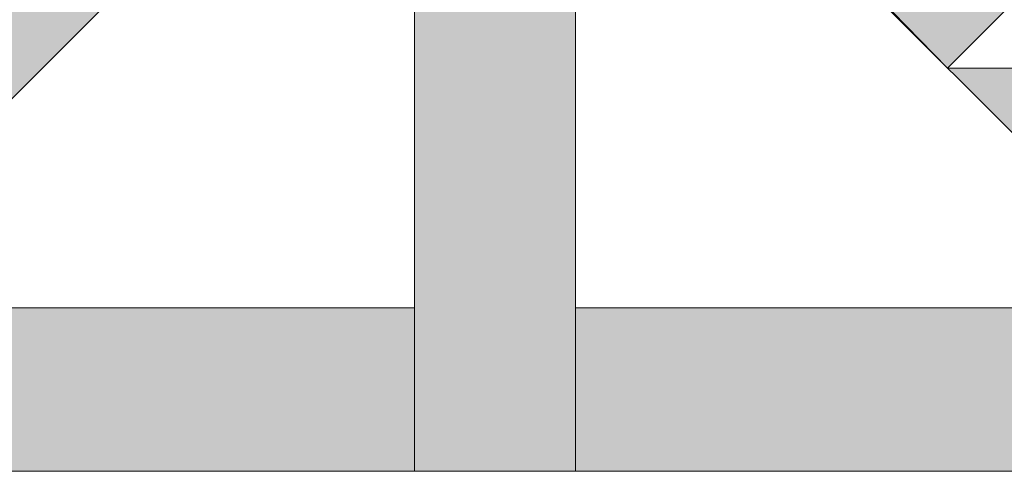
# Model space of a CAD drawing. Extents: x 3940905 to 4145695, y 925352 to 1109797.
# Tile 313 of 656: x 3982986 to 3983164, y 1099759 to 1099841. Entities that reach past the tile are written whole.
import ezdxf

# ---------------------------------------------------------------- set-up
doc = ezdxf.new("R2010")
doc.units = 0
doc.header["$LTSCALE"] = 750
doc.header["$MEASUREMENT"] = 0
doc.layers.add('CKD Equipments', color=252, linetype='CONTINUOUS', lineweight=0)

msp = doc.modelspace()

# ---------------------------------------------------------------- hatches: boundary and pattern name
at = {"layer": 'CKD Equipments', "true_color": 0xff0000}
h = msp.add_hatch(color=1, dxfattribs=at)
h.paths.add_polyline_path([(3983057.72, 1099810.93), (3983086.73, 1099862.83), (3983057.72, 1099862.83)])
h.paths.add_polyline_path([(3983086.73, 1099810.93), (3983057.72, 1099810.93), (3983086.73, 1099862.83)])
at = {"layer": 'CKD Equipments', "true_color": 0x808080}
h = msp.add_hatch(color=8, dxfattribs=at)
h.paths.add_polyline_path([(3982990.56, 1099831.79), (3982949.35, 1099831.79), (3982970.21, 1099852.65)])
h.paths.add_polyline_path([(3982907.62, 1099790.07), (3982990.56, 1099831.79), (3982949.35, 1099831.79)])
h.paths.add_polyline_path([(3982948.84, 1099790.07), (3982907.62, 1099790.07), (3982990.56, 1099831.79)])
at = {"layer": 'CKD Equipments', "true_color": 0xff0000}
h = msp.add_hatch(color=1, dxfattribs=at)
h.paths.add_polyline_path([(3982990.56, 1099831.79), (3983011.42, 1099852.65), (3982970.21, 1099852.65)])
h.paths.add_polyline_path([(3983011.42, 1099852.65), (3982990.56, 1099831.79)], flags=16)
at = {"layer": 'CKD Equipments', "true_color": 0x808080}
h = msp.add_hatch(color=8, dxfattribs=at)
h.paths.add_polyline_path([(3983196.12, 1099790.07), (3983195.1, 1099831.79), (3983153.89, 1099831.79)])
h.paths.add_polyline_path([(3983237.33, 1099790.07), (3983196.12, 1099790.07), (3983195.1, 1099831.79)])
h = msp.add_hatch(color=8, dxfattribs=at)
h.paths.add_polyline_path([(3983057.72, 1099759.03), (3983086.73, 1099810.93), (3983057.72, 1099810.93)])
h.paths.add_polyline_path([(3983086.73, 1099759.03), (3983057.72, 1099759.03), (3983086.73, 1099810.93)])
at = {"layer": 'CKD Equipments', "true_color": 0xffffff}
h = msp.add_hatch(color=7, dxfattribs=at)
h.paths.add_polyline_path([(3982927.98, 1099769.21), (3983057.72, 1099788.54), (3982947.31, 1099788.54)])
h.paths.add_polyline_path([(3983057.72, 1099769.21), (3982927.98, 1099769.21), (3983057.72, 1099788.54)])
h = msp.add_hatch(color=7, dxfattribs=at)
h.paths.add_polyline_path([(3983086.73, 1099769.21), (3983197.65, 1099788.54), (3983086.73, 1099788.54)])
h.paths.add_polyline_path([(3983216.47, 1099769.21), (3983086.73, 1099769.21), (3983197.65, 1099788.54)])
h = msp.add_hatch(color=7, dxfattribs=at)
h.paths.add_polyline_path([(3982897.45, 1099759.03), (3983057.72, 1099769.21), (3982897.45, 1099769.21)])
h.paths.add_polyline_path([(3983057.72, 1099759.03), (3982897.45, 1099759.03), (3983057.72, 1099769.21)])
h = msp.add_hatch(color=7, dxfattribs=at)
h.paths.add_polyline_path([(3983086.73, 1099759.03), (3983247.51, 1099769.21), (3983086.73, 1099769.21)])
h.paths.add_polyline_path([(3983247.51, 1099759.03), (3983086.73, 1099759.03), (3983247.51, 1099769.21)])

# ---------------------------------------------------------------- linework, layer by layer
at = {"layer": 'CKD Equipments', "color": 8, "true_color": 0x808080}
for p, q in [((3983021.6, 1099862.83), (3982927.98, 1099769.21)), ((3983057.72, 1099759.03), (3983057.72, 1099862.83)), ((3983086.73, 1099862.83), (3983086.73, 1099759.03)), ((3983122.85, 1099862.83), (3983216.47, 1099769.21)), ((3983174.75, 1099852.65), (3983153.89, 1099831.79)), ((3983153.89, 1099831.79), (3983174.75, 1099852.65)), ((3983174.75, 1099852.65), (3983153.89, 1099831.79)), ((3983153.89, 1099831.79), (3983195.1, 1099831.79)), ((3983057.72, 1099788.54), (3982947.31, 1099788.54)), ((3982947.31, 1099788.54), (3983057.72, 1099788.54)), ((3983197.65, 1099788.54), (3983086.73, 1099788.54)), ((3983086.73, 1099788.54), (3983197.65, 1099788.54)), ((3983247.51, 1099759.03), (3982897.45, 1099759.03)), ((3983086.73, 1099759.03), (3983057.72, 1099759.03))]:
    msp.add_line(p, q, dxfattribs=at)
at = {"layer": 'CKD Equipments', "color": 1, "true_color": 0xff0000}
for p, q in [((3983133.54, 1099852.65), (3983153.89, 1099831.79)), ((3983153.89, 1099831.79), (3983174.75, 1099852.65))]:
    msp.add_line(p, q, dxfattribs=at)
msp.add_solid([(3983153.89, 1099831.79), (3983174.75, 1099852.65), (3983133.54, 1099852.65)], dxfattribs=at)

doc.saveas('drawing.dxf')
